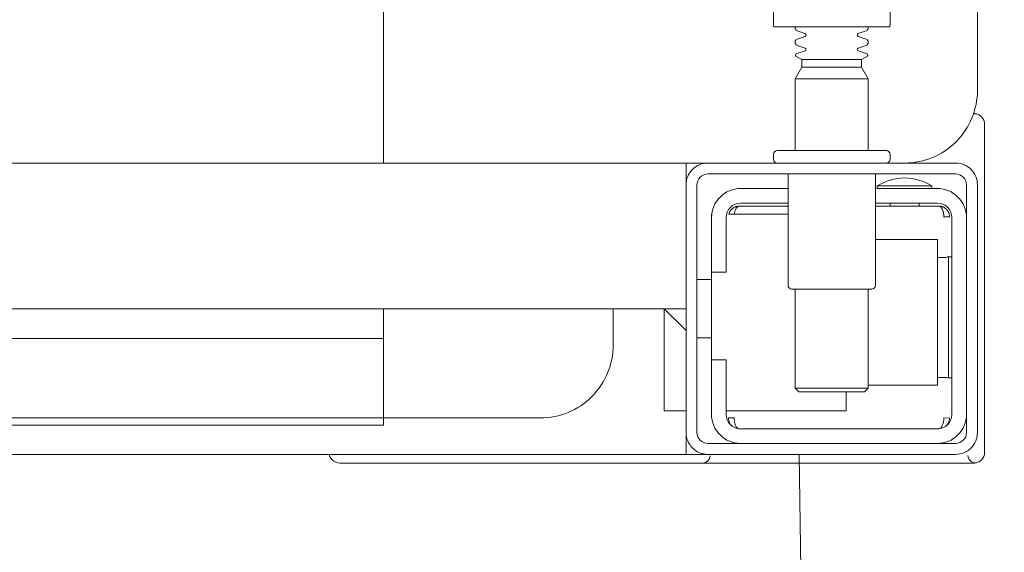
# Model space of a CAD drawing. Header units: millimetres. Extents: x 23192 to 177760, y -399809 to -79279.
# Tile 617 of 656: x 74605.17 to 74618.68, y -197752.71 to -197745.4. Entities that reach past the tile are written whole.
import ezdxf

# ---------------------------------------------------------------- set-up
doc = ezdxf.new("R2010")
doc.units = ezdxf.units.MM
doc.layers.get('0').update_dxf_attribs({"lineweight": 0})
doc.layers.add('!! 2_wypos-sanitarne', color=240, linetype='Continuous', lineweight=9)
doc.layers.add('!!_@ wypos sanit nd', color=7, linetype='Continuous', lineweight=0, plot=False)
doc.styles.add('SIMPLEX', font='simplex.shx', dxfattribs={"width": 0.77})
doc.dimstyles.new('OL PB 200', dxfattribs={"dimscale": 4, "dimtxt": 5, "dimasz": 0.2, "dimexe": 10, "dimexo": 10, "dimgap": 1, "dimtad": 1, "dimdec": 1, "dimrnd": 0.5, "dimzin": 9, "dimdsep": 46, "dimtxsty": 'SIMPLEX', "dimblk": 'thick_MSz', "dimcen": 0.1, "dimdle": 8, "dimse1": 1, "dimse2": 1, "dimclrd": 256, "dimclre": 256, "dimclrt": 3, "dimadec": 1, "dimazin": 2, "dimtfac": 1, "dimtdec": 1, "dimtix": 1, "dimtofl": 0, "dimtmove": 2, "dimatfit": 3, "dimldrblk": 'thick_MSz', "dimfxl": 10, "dimfxlon": 1, "dimtolj": 1, "dimlwd": -1, "dimlwe": -1, "dimarcsym": 0})

# ---------------------------------------------------------------- blocks, each defined once
blk = doc.blocks.new('A$C324a30b8')
for points in [[(-0.17832, -0.47832), (-0.17797, -0.23916), (-0.17727, -0.11958), (-0.17552, 0)], [(-0.17552, 0), (0.17552, 0)]]:
    blk.add_lwpolyline(points)
blk = doc.blocks.new('A$C4ebe9e89')
for points in [[(-0.188, 0.14483), (-0.188, 0.06856, 0.414214), (-0.1878, 0.06836), (-0.17545, 0.06836), (-0.1722, 0.06836, 0.414214), (-0.172, 0.06856), (-0.172, 0.07236)], [(-0.15993, 0.04968), (-0.17248, 0.04968, 0.405519), (-0.172, 0.05018), (-0.172, 0.05088, 0.414214), (-0.1725, 0.05138), (-0.1875, 0.05138, 0.414214), (-0.188, 0.05088), (-0.188, 0.05018, 0.405519), (-0.18751, 0.04968), (-0.19, 0.04968, -0.414214), (-0.2, 0.05968), (-0.2, 0.13968, -0.266001), (-0.19506, 0.1483)], [(-0.185, 0.06836), (-0.185, 0.06812, -0.050055), (-0.18485, 0.06786), (-0.18364, 0.06745, -0.719897), (-0.18364, 0.06707), (-0.18485, 0.06666, -0.050055), (-0.185, 0.0664), (-0.185, 0.06612, -0.050055), (-0.18485, 0.06586), (-0.18364, 0.06545, -0.719897), (-0.18364, 0.06507), (-0.18485, 0.06466, -0.050055), (-0.185, 0.0644), (-0.1841, 0.06388), (-0.1841, 0.06282), (-0.185, 0.06126), (-0.185, 0.05138)], [(-0.175, 0.06836), (-0.175, 0.06812, 0.050055), (-0.17514, 0.06786), (-0.17636, 0.06745, 0.719897), (-0.17636, 0.06707), (-0.17514, 0.06666, 0.050055), (-0.175, 0.0664), (-0.175, 0.06612, 0.050055), (-0.17514, 0.06586), (-0.17636, 0.06545, 0.719897), (-0.17636, 0.06507), (-0.17514, 0.06466, 0.050055), (-0.175, 0.0644), (-0.1759, 0.06388), (-0.1759, 0.06282), (-0.175, 0.06126), (-0.175, 0.05138)], [(-0.20011, 0.05634, 0.091301), (-0.20055, 0.05604, 0.198909), (-0.20099, 0.05497)], [(-0.19944, 0.0564, 0.170835), (-0.20011, 0.05634)], [(-0.18625, 0.04656, 0.119096), (-0.19, 0.04764, 0.119096), (-0.19375, 0.04656)], [(-0.186, 0.04818), (-0.186, 0.03288, 0.414214), (-0.1855, 0.03238), (-0.1745, 0.03238, 0.414214), (-0.174, 0.03288), (-0.174, 0.04818)], [(-0.1985, 0.04218, -0.414214), (-0.1945, 0.04618), (-0.18625, 0.04618), (-0.18625, 0.04656), (-0.19375, 0.04656), (-0.19375, 0.04618)], [(-0.174, 0.04618), (-0.1675, 0.04618, -0.414214), (-0.1635, 0.04218), (-0.16353, 0.04268)], [(-0.186, 0.04418), (-0.1945, 0.04418, 0.414214), (-0.1965, 0.04218), (-0.1965, 0.01518, 0.414214), (-0.1945, 0.01318), (-0.1675, 0.01318, 0.414214), (-0.1655, 0.01518), (-0.1655, 0.02268), (-0.1635, 0.02268), (-0.1635, 0.04218)], [(-0.1635, 0.03468), (-0.1655, 0.03468), (-0.1655, 0.04218, 0.414214), (-0.1675, 0.04418), (-0.174, 0.04418)], [(-0.1945, 0.02025), (-0.19515, 0.02024), (-0.19542, 0.02024), (-0.1956, 0.02024), (-0.19567, 0.02024, 0.116465), (-0.19589, 0.02018), (-0.19601, 0.02013), (-0.19601, 0.03683), (-0.19589, 0.03678, 0.116465), (-0.19567, 0.03672), (-0.19542, 0.03672), (-0.19515, 0.03672), (-0.1945, 0.03671)], [(-0.15, 0.02968), (-0.15, 0.02468, 0.414214), (-0.14, 0.01468), (-0.11847, 0.01468), (-0.11847, 0.02968)], [(-0.1675, 0.01118, 0.414214), (-0.1635, 0.01518), (-0.1635, 0.02268)], [(-0.1985, 0.01518, 0.414214), (-0.1945, 0.01118)], [(-0.20099, 0.00998, 0.198909), (-0.20055, 0.00892, 0.091301), (-0.20011, 0.00862)], [(-0.16237, 0.00849), (-0.16249, 0.00849), (-0.16269, 0.00849), (-0.16294, 0.00849), (-0.16323, 0.00849), (-0.16357, 0.00849), (-0.16393, 0.00849), (-0.16428, 0.00849), (-0.19771, 0.00849), (-0.19841, 0.00849), (-0.19903, 0.00849), (-0.19948, 0.00849), (-0.19961, 0.00849), (-0.19973, 0.00851), (-0.19984, 0.00853), (-0.20003, 0.00859, 0.517033), (-0.1987, 0.00952)], [(-0.1633, 0.00948, 0.412536), (-0.1623, 0.00848), (-0.1125, 0.00848), (-0.11221, 0.00851), (-0.11193, 0.0086), (-0.11168, 0.00873), (-0.11145, 0.00892), (-0.11126, 0.00914), (-0.11112, 0.0094), (-0.11104, 0.00968)]]:
    blk.add_lwpolyline(points, format="xyb")
for points in [[(-0.11847, 0.04968), (-0.11847, 0.13968), (0.11153, 0.13968), (0.11153, 0.04968)], [(-0.1841, 0.06388), (-0.1759, 0.06388)], [(-0.1759, 0.06282), (-0.1841, 0.06282)], [(-0.175, 0.06126), (-0.185, 0.06126)], [(-0.20001, 0.05638), (-0.19987, 0.05642), (-0.19976, 0.05645), (-0.19962, 0.05647), (-0.19948, 0.05647)], [(-0.20099, 0.05497), (-0.20099, 0.00998)], [(-0.16, 0.04668), (-0.16, 0.04968), (0.16, 0.04968), (0.16, 0.04668)], [(-0.16, 0.03368), (-0.16, 0.04568)], [(-0.19478, 0.04378), (-0.186, 0.04378)], [(-0.192, 0.04418), (-0.192, 0.04378)], [(-0.188, 0.04418), (-0.188, 0.04378)], [(-0.16664, 0.04268), (-0.16666, 0.04284), (-0.16669, 0.04295), (-0.16672, 0.04306), (-0.16675, 0.04316), (-0.16679, 0.04326), (-0.16683, 0.04337), (-0.16689, 0.04346), (-0.16694, 0.04355), (-0.16701, 0.04363), (-0.1671, 0.0437), (-0.16718, 0.04375), (-0.16728, 0.04378), (-0.16718, 0.04377), (-0.16708, 0.04376), (-0.16696, 0.04373), (-0.16686, 0.0437), (-0.16677, 0.04367), (-0.16666, 0.04362), (-0.16657, 0.04357), (-0.16646, 0.0435), (-0.16636, 0.04342), (-0.16627, 0.04334), (-0.16618, 0.04324), (-0.1661, 0.04314), (-0.16603, 0.04303), (-0.16597, 0.04292), (-0.16592, 0.0428), (-0.16588, 0.04268), (-0.174, 0.04268)], [(-0.174, 0.04378), (-0.16722, 0.04378)], [(-0.185, 0.01918), (-0.1945, 0.01918), (-0.1945, 0.03918), (-0.186, 0.03918)], [(-0.19591, 0.03679), (-0.19602, 0.03679), (-0.19616, 0.03679), (-0.19632, 0.03679), (-0.1965, 0.03679)], [(-0.1615, 0.03368), (-0.1635, 0.03368)], [(-0.185, 0.03238), (-0.185, 0.01876), (-0.1845, 0.01826), (-0.1755, 0.01826), (-0.175, 0.01876), (-0.175, 0.03238)], [(0.16, 0.02668), (0.157, 0.02968), (0.16, 0.02968), (-0.16, 0.02968), (-0.157, 0.02968), (-0.16, 0.02668)], [(-0.157, 0.02968), (-0.157, 0.01568), (-0.16, 0.01568)], [(0.10602, 0.02968), (0.10602, 0.0256), (-0.11847, 0.0256)], [(-0.1615, 0.02568), (-0.1635, 0.02568)], [(-0.1965, 0.02017), (-0.19632, 0.02017), (-0.19616, 0.02017), (-0.19602, 0.02017), (-0.19591, 0.02017)], [(-0.175, 0.01876), (-0.185, 0.01876)], [(-0.182, 0.01826), (-0.182, 0.01568), (-0.1655, 0.01568)], [(-0.16636, 0.01353), (-0.16625, 0.01364), (-0.16618, 0.01371), (-0.16612, 0.01379), (-0.16606, 0.01388), (-0.166, 0.01398), (-0.16596, 0.01407), (-0.16592, 0.01417), (-0.16589, 0.01428), (-0.16586, 0.01438), (-0.16584, 0.01449), (-0.16583, 0.01459), (-0.16583, 0.01469), (-0.16593, 0.01468), (-0.16606, 0.01468), (-0.1663, 0.01468), (-0.1664, 0.01468), (-0.16651, 0.01468), (-0.16661, 0.01468), (-0.16661, 0.01458), (-0.16662, 0.01448), (-0.16663, 0.01438), (-0.16664, 0.01428), (-0.16665, 0.01418), (-0.16667, 0.01407), (-0.1667, 0.01397), (-0.16673, 0.01387), (-0.16676, 0.01377), (-0.1668, 0.01366), (-0.16685, 0.01356), (-0.1669, 0.01347), (-0.16697, 0.01338), (-0.16704, 0.01331), (-0.16712, 0.01325), (-0.16725, 0.01318), (-0.19475, 0.01318), (-0.19493, 0.01328), (-0.19501, 0.01336), (-0.19507, 0.01344), (-0.19513, 0.01353), (-0.19518, 0.01363), (-0.19522, 0.01372), (-0.19526, 0.01383), (-0.19529, 0.01393), (-0.19532, 0.01405), (-0.19534, 0.01415), (-0.19536, 0.01425), (-0.19537, 0.01435), (-0.19538, 0.01446), (-0.19538, 0.01458), (-0.19539, 0.01468), (-0.19617, 0.01467), (-0.19616, 0.01456), (-0.19615, 0.01446), (-0.19613, 0.01435), (-0.1961, 0.01425), (-0.19607, 0.01415), (-0.19603, 0.01405), (-0.19598, 0.01395), (-0.19592, 0.01386), (-0.19586, 0.01377), (-0.19579, 0.01369), (-0.19571, 0.01361), (-0.19563, 0.01353)], [(-0.03305, 0.00968), (-0.16, 0.00968), (-0.16, 0.01268)]]:
    blk.add_lwpolyline(points)
for points in [[(-0.2, 0.01268), (-0.2, 0.04668, -0.414214), (-0.197, 0.04968), (-0.163, 0.04968, -0.414214), (-0.16, 0.04668), (-0.16, 0.01268, -0.414214), (-0.163, 0.00968), (-0.197, 0.00968, -0.414214)], [(-0.1615, 0.04668), (-0.1615, 0.01268, -0.414214), (-0.163, 0.01118), (-0.197, 0.01118, -0.414214), (-0.1985, 0.01268), (-0.1985, 0.04668, -0.414214), (-0.197, 0.04818), (-0.163, 0.04818, -0.414214)]]:
    blk.add_lwpolyline(points, format="xyb", close=True)
for points in [[(-0.19467, 0.04378), (-0.19466, 0.04378), (-0.19466, 0.04378), (-0.19466, 0.04378), (-0.19466, 0.04378), (-0.19466, 0.04378), (-0.19466, 0.04378), (-0.19466, 0.04378), (-0.19466, 0.04378), (-0.19466, 0.04378), (-0.19466, 0.04378), (-0.19466, 0.04378), (-0.19466, 0.04378), (-0.19466, 0.04378), (-0.19466, 0.04378), (-0.19466, 0.04378), (-0.19466, 0.04378), (-0.19467, 0.04378), (-0.19467, 0.04378), (-0.19467, 0.04378), (-0.19467, 0.04378), (-0.19468, 0.04378), (-0.19468, 0.04378), (-0.19469, 0.04378), (-0.1947, 0.04378), (-0.1947, 0.04378), (-0.19471, 0.04378), (-0.19471, 0.04378), (-0.19471, 0.04378), (-0.19471, 0.04378), (-0.19472, 0.04378), (-0.19472, 0.04378), (-0.19472, 0.04377), (-0.19472, 0.04377), (-0.19473, 0.04377), (-0.19473, 0.04377), (-0.19473, 0.04377), (-0.19473, 0.04377), (-0.19473, 0.04377), (-0.19473, 0.04377), (-0.19474, 0.04377), (-0.19474, 0.04377), (-0.19474, 0.04377), (-0.19474, 0.04377), (-0.19474, 0.04377), (-0.19475, 0.04377), (-0.19475, 0.04377), (-0.19475, 0.04377), (-0.19475, 0.04377), (-0.19476, 0.04377), (-0.19476, 0.04377), (-0.19476, 0.04377), (-0.19477, 0.04376), (-0.19477, 0.04376), (-0.19477, 0.04376), (-0.19478, 0.04376), (-0.19479, 0.04376), (-0.19479, 0.04376), (-0.1948, 0.04375), (-0.19481, 0.04375), (-0.19481, 0.04375), (-0.19482, 0.04374), (-0.19483, 0.04374), (-0.19483, 0.04374), (-0.19484, 0.04373), (-0.19485, 0.04373), (-0.19485, 0.04373), (-0.19486, 0.04372), (-0.19487, 0.04372), (-0.19488, 0.04371), (-0.19488, 0.04371), (-0.19489, 0.0437), (-0.1949, 0.0437), (-0.1949, 0.04369), (-0.19491, 0.04369), (-0.19492, 0.04368), (-0.19493, 0.04368), (-0.19493, 0.04367), (-0.19494, 0.04367), (-0.19495, 0.04366), (-0.19495, 0.04366), (-0.19496, 0.04365), (-0.19497, 0.04364), (-0.19497, 0.04364), (-0.19498, 0.04363), (-0.19499, 0.04362), (-0.19499, 0.04362), (-0.195, 0.04361), (-0.19501, 0.0436), (-0.19501, 0.04359), (-0.19502, 0.04359), (-0.19503, 0.04358), (-0.19503, 0.04357), (-0.19504, 0.04356), (-0.19504, 0.04356), (-0.19505, 0.04355), (-0.19506, 0.04354), (-0.19506, 0.04353), (-0.19507, 0.04352), (-0.19508, 0.04351), (-0.19508, 0.0435), (-0.19509, 0.04349), (-0.19509, 0.04349), (-0.1951, 0.04348), (-0.19511, 0.04347), (-0.19511, 0.04346), (-0.19512, 0.04345), (-0.19512, 0.04344), (-0.19513, 0.04343), (-0.19513, 0.04342), (-0.19514, 0.04341), (-0.19515, 0.0434), (-0.19515, 0.04339), (-0.19516, 0.04338), (-0.19516, 0.04337), (-0.19517, 0.04336), (-0.19517, 0.04334), (-0.19518, 0.04333), (-0.19518, 0.04332), (-0.19519, 0.04331), (-0.19519, 0.0433), (-0.1952, 0.04329), (-0.1952, 0.04328), (-0.19521, 0.04327), (-0.19521, 0.04325), (-0.19522, 0.04324), (-0.19522, 0.04323), (-0.19523, 0.04322), (-0.19523, 0.04321), (-0.19524, 0.04319), (-0.19524, 0.04318), (-0.19525, 0.04317), (-0.19525, 0.04316), (-0.19526, 0.04313), (-0.19527, 0.04311), (-0.19527, 0.04308), (-0.19528, 0.04306), (-0.19529, 0.04303), (-0.1953, 0.043), (-0.1953, 0.04298), (-0.19531, 0.04295), (-0.19532, 0.04292), (-0.19532, 0.0429), (-0.19533, 0.04287), (-0.19533, 0.04285), (-0.19534, 0.04282), (-0.19534, 0.04279), (-0.19535, 0.04277), (-0.19535, 0.04274), (-0.19536, 0.04271), (-0.19536, 0.04269), (-0.19536, 0.04266), (-0.19537, 0.04263), (-0.19537, 0.04261), (-0.19537, 0.04258), (-0.19537, 0.04257), (-0.19537, 0.04256), (-0.19537, 0.04255), (-0.19537, 0.04255), (-0.19537, 0.04254), (-0.19538, 0.04253), (-0.19538, 0.04253), (-0.19538, 0.04252), (-0.19538, 0.04252), (-0.19538, 0.04251), (-0.19538, 0.04251), (-0.19538, 0.0425), (-0.19538, 0.04249), (-0.19538, 0.04249), (-0.19538, 0.04248), (-0.19538, 0.04248), (-0.19538, 0.04248), (-0.19538, 0.04247), (-0.19538, 0.04247), (-0.19538, 0.04246), (-0.19538, 0.04246), (-0.19538, 0.04246), (-0.19538, 0.04245), (-0.19538, 0.04245), (-0.19538, 0.04245), (-0.19538, 0.04244), (-0.19538, 0.04244), (-0.19538, 0.04244), (-0.19538, 0.04244), (-0.19538, 0.04243), (-0.19538, 0.04243), (-0.19538, 0.04243), (-0.19538, 0.04242), (-0.19538, 0.04242), (-0.19538, 0.04241), (-0.19538, 0.04241), (-0.19538, 0.0424), (-0.19538, 0.0424), (-0.19538, 0.04239), (-0.19538, 0.04239), (-0.19538, 0.04239), (-0.19538, 0.04238), (-0.19538, 0.04238), (-0.19538, 0.04237), (-0.19538, 0.04237), (-0.19538, 0.04236), (-0.19538, 0.04236), (-0.19538, 0.04235), (-0.19538, 0.04235), (-0.19538, 0.04234), (-0.19538, 0.04234), (-0.19538, 0.04234), (-0.19538, 0.04233), (-0.19538, 0.04232), (-0.19538, 0.04232), (-0.19538, 0.04231), (-0.19538, 0.04231), (-0.19538, 0.04231), (-0.19538, 0.0423), (-0.19538, 0.0423), (-0.19538, 0.04229), (-0.19538, 0.04229), (-0.19538, 0.04229), (-0.19538, 0.04229), (-0.19538, 0.04228), (-0.19538, 0.04228), (-0.19538, 0.04228), (-0.19538, 0.04228), (-0.19539, 0.04228), (-0.19539, 0.04228), (-0.19539, 0.04228), (-0.19539, 0.04227), (-0.19539, 0.04227), (-0.1954, 0.04227), (-0.1954, 0.04227), (-0.1954, 0.04227), (-0.1954, 0.04227), (-0.19541, 0.04227), (-0.19541, 0.04227), (-0.19542, 0.04227), (-0.19542, 0.04227), (-0.19543, 0.04228), (-0.19544, 0.04228), (-0.19545, 0.04228), (-0.19545, 0.04228), (-0.19546, 0.04228), (-0.19546, 0.04228), (-0.19546, 0.04228), (-0.19547, 0.04228), (-0.19548, 0.04228), (-0.19549, 0.04228), (-0.19549, 0.04228), (-0.1955, 0.04228), (-0.19551, 0.04228), (-0.19552, 0.04228), (-0.19553, 0.04228), (-0.19554, 0.04228), (-0.19555, 0.04228), (-0.19556, 0.04228), (-0.19557, 0.04228), (-0.19558, 0.04228), (-0.19559, 0.04228), (-0.19561, 0.04228), (-0.19563, 0.04228), (-0.19565, 0.04228), (-0.19568, 0.04228), (-0.1957, 0.04228), (-0.19574, 0.04228), (-0.19576, 0.04228), (-0.19578, 0.04228), (-0.19595, 0.04228), (-0.19596, 0.04228), (-0.19598, 0.04228), (-0.19599, 0.04228), (-0.196, 0.04228), (-0.19602, 0.04228), (-0.19603, 0.04228), (-0.19604, 0.04228), (-0.19605, 0.04228), (-0.19606, 0.04228), (-0.19607, 0.04228), (-0.19608, 0.04228), (-0.19609, 0.04228), (-0.1961, 0.04228), (-0.19611, 0.04228), (-0.19612, 0.04228), (-0.19613, 0.04229), (-0.19613, 0.04229), (-0.19614, 0.04229), (-0.19614, 0.04229), (-0.19615, 0.04229), (-0.19615, 0.04229), (-0.19615, 0.04229), (-0.19615, 0.04229), (-0.19616, 0.04229), (-0.19616, 0.04229), (-0.19616, 0.04228), (-0.19616, 0.04228), (-0.19616, 0.04228), (-0.19616, 0.04228), (-0.19616, 0.04228), (-0.19616, 0.04228), (-0.19616, 0.04227), (-0.19616, 0.04227), (-0.19616, 0.04227), (-0.19617, 0.04227), (-0.19617, 0.04227), (-0.19617, 0.04227), (-0.19617, 0.04227), (-0.19617, 0.04227), (-0.19617, 0.04227), (-0.19617, 0.04227), (-0.19617, 0.04228), (-0.19617, 0.04228), (-0.19617, 0.04228), (-0.19617, 0.04229), (-0.19617, 0.04229), (-0.19617, 0.04229), (-0.19617, 0.0423), (-0.19617, 0.04231), (-0.19617, 0.04232), (-0.19617, 0.04233), (-0.19617, 0.04234), (-0.19616, 0.04234), (-0.19616, 0.04234), (-0.19616, 0.04235), (-0.19616, 0.04235), (-0.19616, 0.04236), (-0.19616, 0.04236), (-0.19616, 0.04237), (-0.19616, 0.04238), (-0.19616, 0.04239), (-0.19616, 0.04239), (-0.19616, 0.0424), (-0.19616, 0.0424), (-0.19616, 0.04241), (-0.19616, 0.04241), (-0.19616, 0.04241), (-0.19616, 0.04242), (-0.19616, 0.04242), (-0.19616, 0.04243), (-0.19616, 0.04243), (-0.19616, 0.04244), (-0.19616, 0.04244), (-0.19616, 0.04245), (-0.19616, 0.04245), (-0.19616, 0.04246), (-0.19616, 0.04246), (-0.19615, 0.04246), (-0.19615, 0.04246), (-0.19615, 0.04247), (-0.19615, 0.04247), (-0.19615, 0.04248), (-0.19615, 0.04248), (-0.19615, 0.04248), (-0.19615, 0.04249), (-0.19615, 0.04249), (-0.19615, 0.0425), (-0.19615, 0.04251), (-0.19615, 0.04251), (-0.19615, 0.04252), (-0.19615, 0.04252), (-0.19614, 0.04253), (-0.19614, 0.04254), (-0.19614, 0.04254), (-0.19614, 0.04255), (-0.19614, 0.04256), (-0.19614, 0.04256), (-0.19614, 0.04257), (-0.19614, 0.04258), (-0.19613, 0.04259), (-0.19613, 0.0426), (-0.19613, 0.0426), (-0.19613, 0.04261), (-0.19612, 0.04263), (-0.19612, 0.04264), (-0.19612, 0.04266), (-0.19611, 0.04268), (-0.19611, 0.04269), (-0.1961, 0.04271), (-0.1961, 0.04273), (-0.19609, 0.04274), (-0.19609, 0.04276), (-0.19608, 0.04277), (-0.19608, 0.04279), (-0.19607, 0.04281), (-0.19606, 0.04282), (-0.19606, 0.04284), (-0.19605, 0.04285), (-0.19605, 0.04287), (-0.19604, 0.04288), (-0.19603, 0.0429), (-0.19602, 0.04291), (-0.19602, 0.04293), (-0.19601, 0.04295), (-0.196, 0.04296), (-0.19599, 0.04298), (-0.19599, 0.04299), (-0.19598, 0.043), (-0.19597, 0.04302), (-0.19596, 0.04303), (-0.19595, 0.04305), (-0.19595, 0.04306), (-0.19594, 0.04308), (-0.19593, 0.04309), (-0.19592, 0.04311), (-0.19591, 0.04312), (-0.1959, 0.04313), (-0.19589, 0.04315), (-0.19588, 0.04316), (-0.19587, 0.04317), (-0.19586, 0.04319), (-0.19585, 0.0432), (-0.19584, 0.04321), (-0.19583, 0.04323), (-0.19582, 0.04324), (-0.19581, 0.04325), (-0.1958, 0.04327), (-0.19578, 0.04328), (-0.19577, 0.04329), (-0.19576, 0.0433), (-0.19575, 0.04332), (-0.19574, 0.04333), (-0.19573, 0.04334), (-0.19571, 0.04335), (-0.1957, 0.04336), (-0.19569, 0.04338), (-0.19568, 0.04339), (-0.19567, 0.0434), (-0.19565, 0.04341), (-0.19564, 0.04342), (-0.19563, 0.04343), (-0.19561, 0.04344), (-0.1956, 0.04345), (-0.19559, 0.04346), (-0.19557, 0.04347), (-0.19556, 0.04348), (-0.19555, 0.04349), (-0.19553, 0.0435), (-0.19552, 0.04351), (-0.19551, 0.04352), (-0.19549, 0.04353), (-0.19548, 0.04354), (-0.19546, 0.04355), (-0.19545, 0.04356), (-0.19543, 0.04357), (-0.19542, 0.04358), (-0.19541, 0.04358), (-0.19539, 0.04359), (-0.19538, 0.0436), (-0.19536, 0.04361), (-0.19535, 0.04362), (-0.19533, 0.04362), (-0.19532, 0.04363), (-0.1953, 0.04364), (-0.19529, 0.04365), (-0.19527, 0.04365), (-0.19525, 0.04366), (-0.19524, 0.04367), (-0.19522, 0.04367), (-0.19521, 0.04368), (-0.19519, 0.04368), (-0.19518, 0.04369), (-0.19516, 0.0437), (-0.19514, 0.0437), (-0.19513, 0.04371), (-0.19511, 0.04371), (-0.1951, 0.04372), (-0.19508, 0.04372), (-0.19506, 0.04373), (-0.19505, 0.04373), (-0.19503, 0.04373), (-0.19501, 0.04374), (-0.195, 0.04374), (-0.19498, 0.04375), (-0.19496, 0.04375), (-0.19495, 0.04375), (-0.19493, 0.04376), (-0.19491, 0.04376), (-0.19491, 0.04376), (-0.1949, 0.04376), (-0.19489, 0.04376), (-0.19488, 0.04376), (-0.19487, 0.04377), (-0.19486, 0.04377), (-0.19485, 0.04377), (-0.19483, 0.04377), (-0.19482, 0.04377), (-0.19481, 0.04377), (-0.1948, 0.04377), (-0.19479, 0.04377), (-0.19479, 0.04377), (-0.19478, 0.04377), (-0.19478, 0.04378), (-0.19477, 0.04378), (-0.19476, 0.04378), (-0.19475, 0.04378), (-0.19475, 0.04378), (-0.19474, 0.04378), (-0.19474, 0.04378), (-0.19473, 0.04378), (-0.19473, 0.04378), (-0.19471, 0.04378), (-0.1947, 0.04378), (-0.1947, 0.04378), (-0.19469, 0.04378), (-0.19469, 0.04378), (-0.19469, 0.04378), (-0.19469, 0.04378), (-0.19469, 0.04378), (-0.19468, 0.04378), (-0.19468, 0.04378), (-0.19468, 0.04378), (-0.19467, 0.04378), (-0.19467, 0.04378), (-0.19467, 0.04378), (-0.19467, 0.04378)], [(-0.11847, 0.01368), (0.11153, 0.01368), (0.11153, 0.01468), (-0.11847, 0.01468)]]:
    blk.add_lwpolyline(points, close=True)
blk = doc.blocks.new('thick_MSz')
for p, q in [((0, 15), (0, -15)), ((-10, 0), (10, 0))]:
    blk.add_line(p, q)
at = {"const_width": 2, "elevation": 2}
blk.add_lwpolyline([(-7.071, -7.071), (7.071, 7.071)], dxfattribs=at)
blk = doc.blocks.new('*D1793')
at = {"transparency": 16777216}
blk.add_line((74545.846, -197804.085), (74754.493, -197804.085), dxfattribs=at)
at = {"layer": 'DEFPOINTS', "color": 0, "transparency": 16777216}
for p in [(74545.046, -197700.762), (74755.293, -197700.762), (74755.293, -197804.085)]:
    blk.add_point(p, dxfattribs=at)
at = {"transparency": 16777216, "xscale": 0.8, "yscale": 0.8, "zscale": 0.8, "rotation": 180}
blk.add_blockref('thick_MSz', (74545.046, -197804.085), dxfattribs=at)
at = {"transparency": 16777216, "xscale": 0.8, "yscale": 0.8, "zscale": 0.8}
blk.add_blockref('thick_MSz', (74755.293, -197804.085), dxfattribs=at)
at = {"color": 3, "transparency": 16777216, "insert": (74650.17, -197790.085), "char_height": 20, "attachment_point": 5, "style": 'SIMPLEX'}
blk.add_mtext('\\A1;210', dxfattribs=at)

msp = doc.modelspace()

# ---------------------------------------------------------------- block references
at = {"layer": '!! 2_wypos-sanitarne', "xscale": -100, "yscale": 100, "zscale": 100}
msp.add_blockref('A$C324a30b8', (74598.31195, -197751.36736), dxfattribs=at)
at = {"layer": '!!_@ wypos sanit nd', "xscale": -100, "yscale": 100, "zscale": 100}
msp.add_blockref('A$C4ebe9e89', (74598.31195, -197752.33536), dxfattribs=at)

# ---------------------------------------------------------------- dimensions: what is measured, and where the dimension line sits
dim = msp.add_linear_dim(base=(74755.29274, -197804.08482), p1=(74545.04643, -197700.76241), p2=(74755.29274, -197700.76241), dimstyle='OL PB 200')
dim.commit()
dim.dimension.update_dxf_attribs({"geometry": '*D1793', "text_midpoint": (74650.16959, -197790.08482)})

doc.saveas('drawing.dxf')
